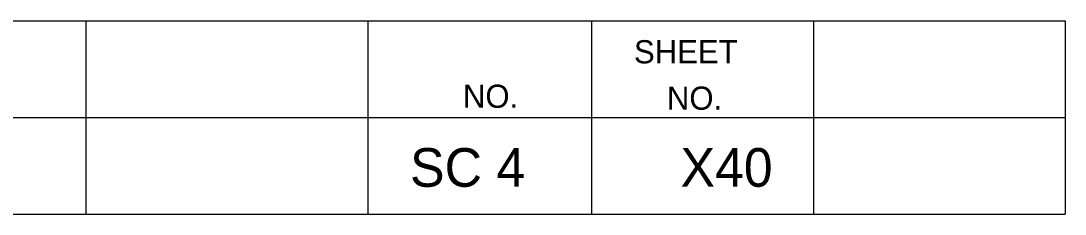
# Model space of a CAD drawing. Extents: x 1000 to 1162, y 999 to 8520.
# Drawn here: x 1148.08 to 1161.56, y 5585.05 to 5587.55 of the extents above; entities that cross this region are included whole.
import ezdxf

# ---------------------------------------------------------------- set-up
doc = ezdxf.new("R2010")
doc.units = 0
doc.layers.add('Level 20', color=7, linetype='Continuous')
doc.layers.add('Level 3', color=7, linetype='Continuous')

msp = doc.modelspace()

# ---------------------------------------------------------------- linework, layer by layer
at = {"layer": 'Level 3'}
for p, q in [((1133.055, 5587.546), (1161.555, 5587.546)), ((1133.055, 5587.546), (1161.555, 5587.546)), ((1133.055, 5587.546), (1161.555, 5587.546)), ((1133.055, 5587.546), (1161.555, 5587.546)), ((1133.055, 5587.546), (1161.555, 5587.546)), ((1133.055, 5587.546), (1161.555, 5587.546)), ((1133.055, 5587.546), (1161.555, 5587.546)), ((1133.055, 5587.546), (1161.555, 5587.546)), ((1133.055, 5587.546), (1161.555, 5587.546)), ((1133.055, 5587.546), (1161.555, 5587.546)), ((1133.055, 5587.546), (1161.555, 5587.546)), ((1133.055, 5587.546), (1161.555, 5587.546)), ((1133.055, 5587.546), (1161.555, 5587.546)), ((1133.055, 5587.546), (1161.555, 5587.546)), ((1133.055, 5587.546), (1161.555, 5587.546)), ((1133.055, 5587.546), (1161.555, 5587.546)), ((1133.055, 5587.546), (1161.555, 5587.546)), ((1133.055, 5587.546), (1161.555, 5587.546)), ((1133.055, 5587.546), (1161.555, 5587.546)), ((1133.055, 5587.546), (1161.555, 5587.546)), ((1133.055, 5587.546), (1161.555, 5587.546)), ((1133.055, 5587.546), (1161.555, 5587.546)), ((1133.055, 5587.546), (1161.555, 5587.546)), ((1133.055, 5587.546), (1161.555, 5587.546)), ((1133.055, 5587.546), (1161.555, 5587.546)), ((1133.055, 5587.546), (1161.555, 5587.546)), ((1133.055, 5587.546), (1161.555, 5587.546)), ((1133.055, 5587.546), (1161.555, 5587.546)), ((1133.055, 5587.546), (1161.555, 5587.546)), ((1133.055, 5587.546), (1161.555, 5587.546)), ((1133.055, 5587.546), (1161.555, 5587.546)), ((1133.055, 5587.546), (1161.555, 5587.546)), ((1133.055, 5587.546), (1161.555, 5587.546)), ((1133.055, 5587.546), (1161.555, 5587.546)), ((1133.055, 5587.546), (1161.555, 5587.546)), ((1133.055, 5587.546), (1161.555, 5587.546)), ((1133.055, 5587.546), (1161.555, 5587.546)), ((1133.055, 5587.546), (1161.555, 5587.546)), ((1148.913, 5587.546), (1148.913, 5585.046)), ((1148.913, 5587.546), (1148.913, 5585.046)), ((1148.913, 5587.546), (1148.913, 5585.046)), ((1148.913, 5587.546), (1148.913, 5585.046)), ((1148.913, 5587.546), (1148.913, 5585.046)), ((1148.913, 5587.546), (1148.913, 5585.046)), ((1148.913, 5587.546), (1148.913, 5585.046)), ((1148.913, 5587.546), (1148.913, 5585.046)), ((1148.913, 5587.546), (1148.913, 5585.046)), ((1148.913, 5587.546), (1148.913, 5585.046)), ((1148.913, 5587.546), (1148.913, 5585.046)), ((1148.913, 5587.546), (1148.913, 5585.046)), ((1148.913, 5587.546), (1148.913, 5585.046)), ((1148.913, 5587.546), (1148.913, 5585.046)), ((1148.913, 5587.546), (1148.913, 5585.046)), ((1148.913, 5587.546), (1148.913, 5585.046)), ((1148.913, 5587.546), (1148.913, 5585.046)), ((1148.913, 5587.546), (1148.913, 5585.046)), ((1148.913, 5587.546), (1148.913, 5585.046)), ((1148.913, 5587.546), (1148.913, 5585.046)), ((1148.913, 5587.546), (1148.913, 5585.046)), ((1148.913, 5587.546), (1148.913, 5585.046)), ((1148.913, 5587.546), (1148.913, 5585.046)), ((1148.913, 5587.546), (1148.913, 5585.046)), ((1148.913, 5587.546), (1148.913, 5585.046)), ((1148.913, 5587.546), (1148.913, 5585.046)), ((1148.913, 5587.546), (1148.913, 5585.046)), ((1148.913, 5587.546), (1148.913, 5585.046)), ((1148.913, 5587.546), (1148.913, 5585.046)), ((1148.913, 5587.546), (1148.913, 5585.046)), ((1148.913, 5587.546), (1148.913, 5585.046)), ((1148.913, 5587.546), (1148.913, 5585.046)), ((1148.913, 5587.546), (1148.913, 5585.046)), ((1148.913, 5587.546), (1148.913, 5585.046)), ((1148.913, 5587.546), (1148.913, 5585.046)), ((1148.913, 5587.546), (1148.913, 5585.046)), ((1148.913, 5587.546), (1148.913, 5585.046)), ((1148.913, 5587.546), (1148.913, 5585.046)), ((1152.554, 5587.546), (1152.554, 5585.046)), ((1152.554, 5587.546), (1152.554, 5585.046)), ((1152.554, 5587.546), (1152.554, 5585.046)), ((1152.554, 5587.546), (1152.554, 5585.046)), ((1152.554, 5587.546), (1152.554, 5585.046)), ((1152.554, 5587.546), (1152.554, 5585.046)), ((1152.554, 5587.546), (1152.554, 5585.046)), ((1152.554, 5587.546), (1152.554, 5585.046)), ((1152.554, 5587.546), (1152.554, 5585.046)), ((1152.554, 5587.546), (1152.554, 5585.046)), ((1152.554, 5587.546), (1152.554, 5585.046)), ((1152.554, 5587.546), (1152.554, 5585.046)), ((1152.554, 5587.546), (1152.554, 5585.046)), ((1152.554, 5587.546), (1152.554, 5585.046)), ((1152.554, 5587.546), (1152.554, 5585.046)), ((1152.554, 5587.546), (1152.554, 5585.046)), ((1152.554, 5587.546), (1152.554, 5585.046)), ((1152.554, 5587.546), (1152.554, 5585.046)), ((1152.554, 5587.546), (1152.554, 5585.046)), ((1152.554, 5587.546), (1152.554, 5585.046)), ((1152.554, 5587.546), (1152.554, 5585.046)), ((1152.554, 5587.546), (1152.554, 5585.046)), ((1152.554, 5587.546), (1152.554, 5585.046)), ((1152.554, 5587.546), (1152.554, 5585.046)), ((1152.554, 5587.546), (1152.554, 5585.046)), ((1152.554, 5587.546), (1152.554, 5585.046)), ((1152.554, 5587.546), (1152.554, 5585.046)), ((1152.554, 5587.546), (1152.554, 5585.046)), ((1152.554, 5587.546), (1152.554, 5585.046)), ((1152.554, 5587.546), (1152.554, 5585.046)), ((1152.554, 5587.546), (1152.554, 5585.046)), ((1152.554, 5587.546), (1152.554, 5585.046)), ((1152.554, 5587.546), (1152.554, 5585.046)), ((1152.554, 5587.546), (1152.554, 5585.046)), ((1152.554, 5587.546), (1152.554, 5585.046)), ((1152.554, 5587.546), (1152.554, 5585.046)), ((1152.554, 5587.546), (1152.554, 5585.046)), ((1152.554, 5587.546), (1152.554, 5585.046)), ((1155.44, 5587.546), (1155.44, 5585.046)), ((1155.44, 5587.546), (1155.44, 5585.046)), ((1155.44, 5587.546), (1155.44, 5585.046)), ((1155.44, 5587.546), (1155.44, 5585.046)), ((1155.44, 5587.546), (1155.44, 5585.046)), ((1155.44, 5587.546), (1155.44, 5585.046)), ((1155.44, 5587.546), (1155.44, 5585.046)), ((1155.44, 5587.546), (1155.44, 5585.046)), ((1155.44, 5587.546), (1155.44, 5585.046)), ((1155.44, 5587.546), (1155.44, 5585.046)), ((1155.44, 5587.546), (1155.44, 5585.046)), ((1155.44, 5587.546), (1155.44, 5585.046)), ((1155.44, 5587.546), (1155.44, 5585.046)), ((1155.44, 5587.546), (1155.44, 5585.046)), ((1155.44, 5587.546), (1155.44, 5585.046)), ((1155.44, 5587.546), (1155.44, 5585.046)), ((1155.44, 5587.546), (1155.44, 5585.046)), ((1155.44, 5587.546), (1155.44, 5585.046)), ((1155.44, 5587.546), (1155.44, 5585.046)), ((1155.44, 5587.546), (1155.44, 5585.046)), ((1155.44, 5587.546), (1155.44, 5585.046)), ((1155.44, 5587.546), (1155.44, 5585.046)), ((1155.44, 5587.546), (1155.44, 5585.046)), ((1155.44, 5587.546), (1155.44, 5585.046)), ((1155.44, 5587.546), (1155.44, 5585.046)), ((1155.44, 5587.546), (1155.44, 5585.046)), ((1155.44, 5587.546), (1155.44, 5585.046)), ((1155.44, 5587.546), (1155.44, 5585.046)), ((1155.44, 5587.546), (1155.44, 5585.046)), ((1155.44, 5587.546), (1155.44, 5585.046)), ((1155.44, 5587.546), (1155.44, 5585.046)), ((1155.44, 5587.546), (1155.44, 5585.046)), ((1155.44, 5587.546), (1155.44, 5585.046)), ((1155.44, 5587.546), (1155.44, 5585.046)), ((1155.44, 5587.546), (1155.44, 5585.046)), ((1155.44, 5587.546), (1155.44, 5585.046)), ((1155.44, 5587.546), (1155.44, 5585.046)), ((1155.44, 5587.546), (1155.44, 5585.046)), ((1158.305, 5587.546), (1158.305, 5585.046)), ((1158.305, 5587.546), (1158.305, 5585.046)), ((1158.305, 5587.546), (1158.305, 5585.046)), ((1158.305, 5587.546), (1158.305, 5585.046)), ((1158.305, 5587.546), (1158.305, 5585.046)), ((1158.305, 5587.546), (1158.305, 5585.046)), ((1158.305, 5587.546), (1158.305, 5585.046)), ((1158.305, 5587.546), (1158.305, 5585.046)), ((1158.305, 5587.546), (1158.305, 5585.046)), ((1158.305, 5587.546), (1158.305, 5585.046)), ((1158.305, 5587.546), (1158.305, 5585.046)), ((1158.305, 5587.546), (1158.305, 5585.046)), ((1158.305, 5587.546), (1158.305, 5585.046)), ((1158.305, 5587.546), (1158.305, 5585.046)), ((1158.305, 5587.546), (1158.305, 5585.046)), ((1158.305, 5587.546), (1158.305, 5585.046)), ((1158.305, 5587.546), (1158.305, 5585.046)), ((1158.305, 5587.546), (1158.305, 5585.046)), ((1158.305, 5587.546), (1158.305, 5585.046)), ((1158.305, 5587.546), (1158.305, 5585.046)), ((1158.305, 5587.546), (1158.305, 5585.046)), ((1158.305, 5587.546), (1158.305, 5585.046)), ((1158.305, 5587.546), (1158.305, 5585.046)), ((1158.305, 5587.546), (1158.305, 5585.046)), ((1158.305, 5587.546), (1158.305, 5585.046)), ((1158.305, 5587.546), (1158.305, 5585.046)), ((1158.305, 5587.546), (1158.305, 5585.046)), ((1158.305, 5587.546), (1158.305, 5585.046)), ((1158.305, 5587.546), (1158.305, 5585.046)), ((1158.305, 5587.546), (1158.305, 5585.046)), ((1158.305, 5587.546), (1158.305, 5585.046)), ((1158.305, 5587.546), (1158.305, 5585.046)), ((1158.305, 5587.546), (1158.305, 5585.046)), ((1158.305, 5587.546), (1158.305, 5585.046)), ((1158.305, 5587.546), (1158.305, 5585.046)), ((1158.305, 5587.546), (1158.305, 5585.046)), ((1158.305, 5587.546), (1158.305, 5585.046)), ((1158.305, 5587.546), (1158.305, 5585.046)), ((1161.555, 5587.546), (1161.555, 5585.046)), ((1161.555, 5587.546), (1161.555, 5585.046)), ((1161.555, 5587.546), (1161.555, 5585.046)), ((1161.555, 5587.546), (1161.555, 5585.046)), ((1161.555, 5587.546), (1161.555, 5585.046)), ((1161.555, 5587.546), (1161.555, 5585.046)), ((1161.555, 5587.546), (1161.555, 5585.046)), ((1161.555, 5587.546), (1161.555, 5585.046)), ((1161.555, 5587.546), (1161.555, 5585.046)), ((1161.555, 5587.546), (1161.555, 5585.046)), ((1161.555, 5587.546), (1161.555, 5585.046)), ((1161.555, 5587.546), (1161.555, 5585.046)), ((1161.555, 5587.546), (1161.555, 5585.046)), ((1161.555, 5587.546), (1161.555, 5585.046)), ((1161.555, 5587.546), (1161.555, 5585.046)), ((1161.555, 5587.546), (1161.555, 5585.046)), ((1161.555, 5587.546), (1161.555, 5585.046)), ((1161.555, 5587.546), (1161.555, 5585.046)), ((1161.555, 5587.546), (1161.555, 5585.046)), ((1161.555, 5587.546), (1161.555, 5585.046)), ((1161.555, 5587.546), (1161.555, 5585.046)), ((1161.555, 5587.546), (1161.555, 5585.046)), ((1161.555, 5587.546), (1161.555, 5585.046)), ((1161.555, 5587.546), (1161.555, 5585.046)), ((1161.555, 5587.546), (1161.555, 5585.046)), ((1161.555, 5587.546), (1161.555, 5585.046)), ((1161.555, 5587.546), (1161.555, 5585.046)), ((1161.555, 5587.546), (1161.555, 5585.046)), ((1161.555, 5587.546), (1161.555, 5585.046)), ((1161.555, 5587.546), (1161.555, 5585.046)), ((1161.555, 5587.546), (1161.555, 5585.046)), ((1161.555, 5587.546), (1161.555, 5585.046)), ((1161.555, 5587.546), (1161.555, 5585.046)), ((1161.555, 5587.546), (1161.555, 5585.046)), ((1161.555, 5587.546), (1161.555, 5585.046)), ((1161.555, 5587.546), (1161.555, 5585.046)), ((1161.555, 5587.546), (1161.555, 5585.046)), ((1161.555, 5587.546), (1161.555, 5585.046)), ((1133.055, 5586.296), (1161.555, 5586.296)), ((1133.055, 5586.296), (1161.555, 5586.296)), ((1133.055, 5586.296), (1161.555, 5586.296)), ((1133.055, 5586.296), (1161.555, 5586.296)), ((1133.055, 5586.296), (1161.555, 5586.296)), ((1133.055, 5586.296), (1161.555, 5586.296)), ((1133.055, 5586.296), (1161.555, 5586.296)), ((1133.055, 5586.296), (1161.555, 5586.296)), ((1133.055, 5586.296), (1161.555, 5586.296)), ((1133.055, 5586.296), (1161.555, 5586.296)), ((1133.055, 5586.296), (1161.555, 5586.296)), ((1133.055, 5586.296), (1161.555, 5586.296)), ((1133.055, 5586.296), (1161.555, 5586.296)), ((1133.055, 5586.296), (1161.555, 5586.296)), ((1133.055, 5586.296), (1161.555, 5586.296)), ((1133.055, 5586.296), (1161.555, 5586.296)), ((1133.055, 5586.296), (1161.555, 5586.296)), ((1133.055, 5586.296), (1161.555, 5586.296)), ((1133.055, 5586.296), (1161.555, 5586.296)), ((1133.055, 5586.296), (1161.555, 5586.296)), ((1133.055, 5586.296), (1161.555, 5586.296)), ((1133.055, 5586.296), (1161.555, 5586.296)), ((1133.055, 5586.296), (1161.555, 5586.296)), ((1133.055, 5586.296), (1161.555, 5586.296)), ((1133.055, 5586.296), (1161.555, 5586.296)), ((1133.055, 5586.296), (1161.555, 5586.296)), ((1133.055, 5586.296), (1161.555, 5586.296)), ((1133.055, 5586.296), (1161.555, 5586.296)), ((1133.055, 5586.296), (1161.555, 5586.296)), ((1133.055, 5586.296), (1161.555, 5586.296)), ((1133.055, 5586.296), (1161.555, 5586.296)), ((1133.055, 5586.296), (1161.555, 5586.296)), ((1133.055, 5586.296), (1161.555, 5586.296)), ((1133.055, 5586.296), (1161.555, 5586.296)), ((1133.055, 5586.296), (1161.555, 5586.296)), ((1133.055, 5586.296), (1161.555, 5586.296)), ((1133.055, 5586.296), (1161.555, 5586.296)), ((1133.055, 5586.296), (1161.555, 5586.296)), ((1133.055, 5585.046), (1161.555, 5585.046)), ((1133.055, 5585.046), (1161.555, 5585.046)), ((1133.055, 5585.046), (1161.555, 5585.046)), ((1133.055, 5585.046), (1161.555, 5585.046)), ((1133.055, 5585.046), (1161.555, 5585.046)), ((1133.055, 5585.046), (1161.555, 5585.046)), ((1133.055, 5585.046), (1161.555, 5585.046)), ((1133.055, 5585.046), (1161.555, 5585.046)), ((1133.055, 5585.046), (1161.555, 5585.046)), ((1133.055, 5585.046), (1161.555, 5585.046)), ((1133.055, 5585.046), (1161.555, 5585.046)), ((1133.055, 5585.046), (1161.555, 5585.046)), ((1133.055, 5585.046), (1161.555, 5585.046)), ((1133.055, 5585.046), (1161.555, 5585.046)), ((1133.055, 5585.046), (1161.555, 5585.046)), ((1133.055, 5585.046), (1161.555, 5585.046)), ((1133.055, 5585.046), (1161.555, 5585.046)), ((1133.055, 5585.046), (1161.555, 5585.046)), ((1133.055, 5585.046), (1161.555, 5585.046)), ((1133.055, 5585.046), (1161.555, 5585.046)), ((1133.055, 5585.046), (1161.555, 5585.046)), ((1133.055, 5585.046), (1161.555, 5585.046)), ((1133.055, 5585.046), (1161.555, 5585.046)), ((1133.055, 5585.046), (1161.555, 5585.046)), ((1133.055, 5585.046), (1161.555, 5585.046)), ((1133.055, 5585.046), (1161.555, 5585.046)), ((1133.055, 5585.046), (1161.555, 5585.046)), ((1133.055, 5585.046), (1161.555, 5585.046)), ((1133.055, 5585.046), (1161.555, 5585.046)), ((1133.055, 5585.046), (1161.555, 5585.046)), ((1133.055, 5585.046), (1161.555, 5585.046)), ((1133.055, 5585.046), (1161.555, 5585.046)), ((1133.055, 5585.046), (1161.555, 5585.046)), ((1133.055, 5585.046), (1161.555, 5585.046)), ((1133.055, 5585.046), (1161.555, 5585.046)), ((1133.055, 5585.046), (1161.555, 5585.046)), ((1133.055, 5585.046), (1161.555, 5585.046)), ((1133.055, 5585.046), (1161.555, 5585.046))]:
    msp.add_line(p, q, dxfattribs=at)

# ---------------------------------------------------------------- texts
at = {"layer": 'Level 20'}
for s, p in [('SC 4', (1153.099, 5585.4)), ('X40', (1156.59, 5585.4))]:
    msp.add_text(s, height=0.5, dxfattribs=at).set_placement(p)
at = {"layer": 'Level 3'}
for s, p in [('SHEET', (1155.99, 5586.996)), ('SHEET', (1155.99, 5586.996)), ('SHEET', (1155.99, 5586.996)), ('SHEET', (1155.99, 5586.996)), ('SHEET', (1155.99, 5586.996)), ('SHEET', (1155.99, 5586.996)), ('SHEET', (1155.99, 5586.996)), ('SHEET', (1155.99, 5586.996)), ('SHEET', (1155.99, 5586.996)), ('SHEET', (1155.99, 5586.996)), ('SHEET', (1155.99, 5586.996)), ('SHEET', (1155.99, 5586.996)), ('SHEET', (1155.99, 5586.996)), ('SHEET', (1155.99, 5586.996)), ('SHEET', (1155.99, 5586.996)), ('SHEET', (1155.99, 5586.996)), ('SHEET', (1155.99, 5586.996)), ('SHEET', (1155.99, 5586.996)), ('SHEET', (1155.99, 5586.996)), ('SHEET', (1155.99, 5586.996)), ('SHEET', (1155.99, 5586.996)), ('SHEET', (1155.99, 5586.996)), ('SHEET', (1155.99, 5586.996)), ('SHEET', (1155.99, 5586.996)), ('SHEET', (1155.99, 5586.996)), ('SHEET', (1155.99, 5586.996)), ('SHEET', (1155.99, 5586.996)), ('SHEET', (1155.99, 5586.996)), ('SHEET', (1155.99, 5586.996)), ('SHEET', (1155.99, 5586.996)), ('SHEET', (1155.99, 5586.996)), ('SHEET', (1155.99, 5586.996)), ('SHEET', (1155.99, 5586.996)), ('SHEET', (1155.99, 5586.996)), ('SHEET', (1155.99, 5586.996)), ('SHEET', (1155.99, 5586.996)), ('SHEET', (1155.99, 5586.996)), ('SHEET', (1155.99, 5586.996)), ('NO.', (1153.782, 5586.421)), ('NO.', (1153.782, 5586.421)), ('NO.', (1153.782, 5586.421)), ('NO.', (1153.782, 5586.421)), ('NO.', (1153.782, 5586.421)), ('NO.', (1153.782, 5586.421)), ('NO.', (1153.782, 5586.421)), ('NO.', (1153.782, 5586.421)), ('NO.', (1153.782, 5586.421)), ('NO.', (1153.782, 5586.421)), ('NO.', (1153.782, 5586.421)), ('NO.', (1153.782, 5586.421)), ('NO.', (1153.782, 5586.421)), ('NO.', (1153.782, 5586.421)), ('NO.', (1153.782, 5586.421)), ('NO.', (1153.782, 5586.421)), ('NO.', (1153.782, 5586.421)), ('NO.', (1153.782, 5586.421)), ('NO.', (1153.782, 5586.421)), ('NO.', (1153.782, 5586.421)), ('NO.', (1153.782, 5586.421)), ('NO.', (1153.782, 5586.421)), ('NO.', (1153.782, 5586.421)), ('NO.', (1153.782, 5586.421)), ('NO.', (1153.782, 5586.421)), ('NO.', (1153.782, 5586.421)), ('NO.', (1153.782, 5586.421)), ('NO.', (1153.782, 5586.421)), ('NO.', (1153.782, 5586.421)), ('NO.', (1153.782, 5586.421)), ('NO.', (1153.782, 5586.421)), ('NO.', (1153.782, 5586.421)), ('NO.', (1153.782, 5586.421)), ('NO.', (1153.782, 5586.421)), ('NO.', (1153.782, 5586.421)), ('NO.', (1153.782, 5586.421)), ('NO.', (1153.782, 5586.421)), ('NO.', (1153.782, 5586.421)), ('NO.', (1156.415, 5586.396)), ('NO.', (1156.415, 5586.396)), ('NO.', (1156.415, 5586.396)), ('NO.', (1156.415, 5586.396)), ('NO.', (1156.415, 5586.396)), ('NO.', (1156.415, 5586.396)), ('NO.', (1156.415, 5586.396)), ('NO.', (1156.415, 5586.396)), ('NO.', (1156.415, 5586.396)), ('NO.', (1156.415, 5586.396)), ('NO.', (1156.415, 5586.396)), ('NO.', (1156.415, 5586.396)), ('NO.', (1156.415, 5586.396)), ('NO.', (1156.415, 5586.396)), ('NO.', (1156.415, 5586.396)), ('NO.', (1156.415, 5586.396)), ('NO.', (1156.415, 5586.396)), ('NO.', (1156.415, 5586.396)), ('NO.', (1156.415, 5586.396)), ('NO.', (1156.415, 5586.396)), ('NO.', (1156.415, 5586.396)), ('NO.', (1156.415, 5586.396)), ('NO.', (1156.415, 5586.396)), ('NO.', (1156.415, 5586.396)), ('NO.', (1156.415, 5586.396)), ('NO.', (1156.415, 5586.396)), ('NO.', (1156.415, 5586.396)), ('NO.', (1156.415, 5586.396)), ('NO.', (1156.415, 5586.396)), ('NO.', (1156.415, 5586.396)), ('NO.', (1156.415, 5586.396)), ('NO.', (1156.415, 5586.396)), ('NO.', (1156.415, 5586.396)), ('NO.', (1156.415, 5586.396)), ('NO.', (1156.415, 5586.396)), ('NO.', (1156.415, 5586.396)), ('NO.', (1156.415, 5586.396)), ('NO.', (1156.415, 5586.396))]:
    msp.add_text(s, height=0.3, dxfattribs=at).set_placement(p)

doc.saveas('drawing.dxf')
